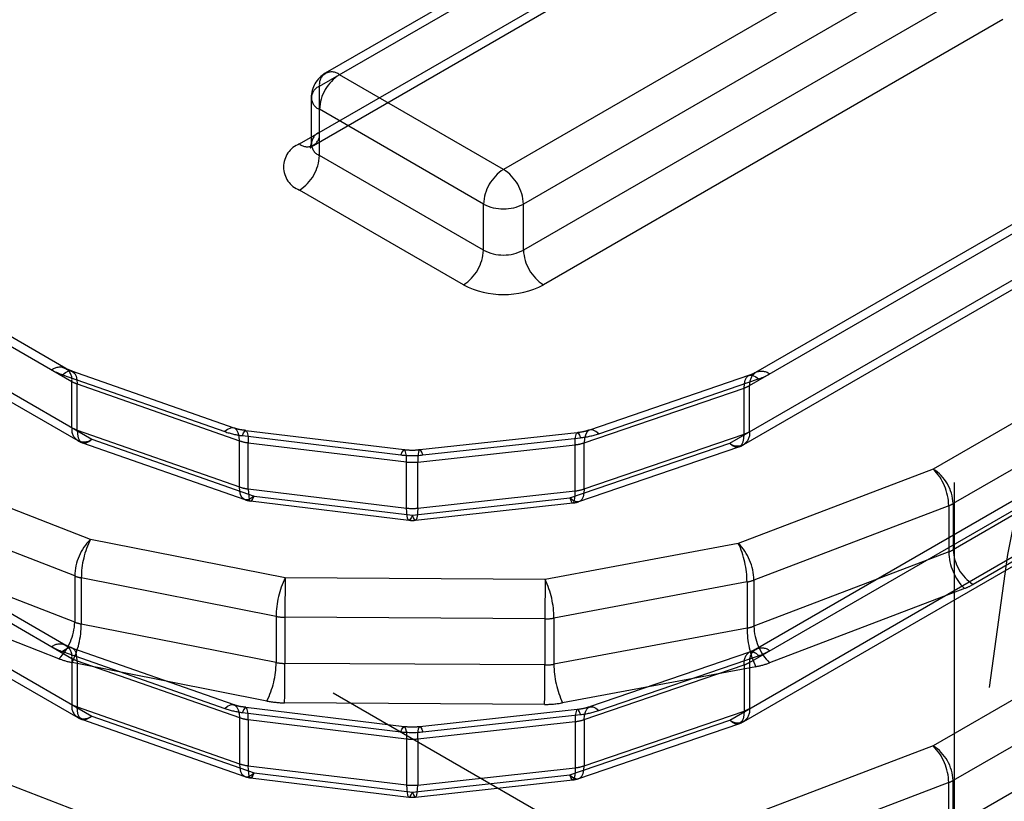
# Model space of a CAD drawing. Header units: inches. Extents: x 1907 to 2452, y -210 to -54.
# Tile 375 of 656: x 1991.65 to 1991.787, y -188.189 to -188.08. Entities that reach past the tile are written whole.
import ezdxf

# ---------------------------------------------------------------- set-up
doc = ezdxf.new("R2010")
doc.units = ezdxf.units.IN
doc.header["$LTSCALE"] = 0.5
doc.header["$MEASUREMENT"] = 0
doc.linetypes.add('HIDDEN', pattern=[0.22499999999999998, 0.15, -0.075])
doc.layers.add('SID-M-H', color=4, linetype='HIDDEN')

msp = doc.modelspace()

# ---------------------------------------------------------------- linework, layer by layer
at = {"layer": 'SID-M-H'}
for p, q in [((1991.780342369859, -188.2235556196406), (1990.366128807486, -187.4071475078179)), ((1991.780342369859, -189.2442316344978), (1991.780342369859, -187.9176182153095)), ((1991.781517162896, -188.0636307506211), (1991.717487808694, -188.1005941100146)), ((1991.691840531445, -188.0890029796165), (1991.73081492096, -188.0665030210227)), ((1991.728846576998, -188.066308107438), (1991.692656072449, -188.0872004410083)), ((1991.784301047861, -188.0684525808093), (1991.720271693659, -188.1054159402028)), ((1991.68905664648, -188.0970400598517), (1991.728031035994, -188.0745401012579)), ((1991.784301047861, -188.074882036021), (1991.720271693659, -188.1118453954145)), ((1991.691024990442, -188.0972349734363), (1991.727215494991, -188.076342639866)), ((1991.787084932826, -188.0797038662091), (1991.723055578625, -188.1166672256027)), ((1991.58413787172, -188.0878906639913), (1991.657328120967, -188.1301430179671)), ((1991.656512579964, -188.1283404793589), (1991.586106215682, -188.0876957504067)), ((1991.717487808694, -188.1005941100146), (1991.694624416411, -188.0873953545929)), ((1991.691840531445, -188.0986466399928), (1991.691840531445, -188.0890029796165)), ((1991.690687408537, -188.0906100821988), (1991.690687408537, -188.0970395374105)), ((1991.714703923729, -188.1054159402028), (1991.691840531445, -188.0922171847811)), ((1991.586921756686, -188.0959277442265), (1991.660112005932, -188.1381800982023)), ((1991.587737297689, -188.0977302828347), (1991.658143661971, -188.1383750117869)), ((1991.714703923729, -188.1118453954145), (1991.691840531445, -188.0986466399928)), ((1991.711920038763, -188.1166672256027), (1991.68905664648, -188.103468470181)), ((1991.714703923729, -188.1118453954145), (1991.714703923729, -188.1054159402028)), ((1991.720271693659, -188.1118453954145), (1991.720271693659, -188.1054159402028)), ((1991.751796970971, -188.1307048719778), (1991.795639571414, -188.1053945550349)), ((1991.793671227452, -188.1051996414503), (1991.752612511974, -188.1289023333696)), ((1991.749013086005, -188.138741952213), (1991.792855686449, -188.1134316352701)), ((1991.750981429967, -188.1389368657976), (1991.792040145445, -188.1152341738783)), ((1991.818571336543, -188.1185538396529), (1991.777375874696, -188.1423354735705)), ((1991.821355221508, -188.123375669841), (1991.780159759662, -188.1471573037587)), ((1991.58413787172, -188.1264673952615), (1991.657328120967, -188.1687197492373)), ((1991.656512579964, -188.1669172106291), (1991.586106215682, -188.1262724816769)), ((1991.656027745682, -188.1292074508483), (1991.656426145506, -188.128890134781)), ((1991.656027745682, -188.1292074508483), (1991.678640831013, -188.1371274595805)), ((1991.656426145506, -188.128890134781), (1991.656809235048, -188.1287085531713)), ((1991.656809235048, -188.1287085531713), (1991.657162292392, -188.1286696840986)), ((1991.657162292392, -188.1286696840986), (1991.657471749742, -188.1287750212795)), ((1991.679942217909, -188.1366264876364), (1991.657329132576, -188.1287064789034)), ((1991.657471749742, -188.1287750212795), (1991.657725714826, -188.1290205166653)), ((1991.657725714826, -188.1290205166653), (1991.657914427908, -188.1293967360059)), ((1991.657914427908, -188.1293967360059), (1991.65803063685, -188.1298892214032)), ((1991.751754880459, -188.1292825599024), (1991.729477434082, -188.1369116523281)), ((1991.751360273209, -188.1295959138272), (1991.751610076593, -188.1293518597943)), ((1991.751610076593, -188.1293518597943), (1991.751914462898, -188.1292482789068)), ((1991.751914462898, -188.1292482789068), (1991.752261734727, -188.1292891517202)), ((1991.752261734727, -188.1292891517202), (1991.75263854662, -188.1294729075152)), ((1991.752612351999, -188.1289024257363), (1991.752548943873, -188.1289414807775)), ((1991.657328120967, -188.1365724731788), (1991.657328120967, -188.1301430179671)), ((1991.65803063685, -188.1298892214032), (1991.658069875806, -188.1304790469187)), ((1991.658069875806, -188.1304790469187), (1991.68068296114, -188.1383990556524)), ((1991.658069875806, -188.1369085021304), (1991.658069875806, -188.1304790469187)), ((1991.730752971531, -188.1374215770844), (1991.753030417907, -188.129792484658)), ((1991.751021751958, -188.1310524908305), (1991.751060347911, -188.1304628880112)), ((1991.751060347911, -188.1304628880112), (1991.751174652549, -188.129971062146)), ((1991.751174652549, -188.129971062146), (1991.751360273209, -188.1295959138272)), ((1991.751796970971, -188.1371343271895), (1991.751796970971, -188.1307048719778)), ((1991.75263854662, -188.1294729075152), (1991.753030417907, -188.129792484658)), ((1991.821355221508, -188.1298051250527), (1991.780159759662, -188.1535867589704)), ((1991.728744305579, -188.1386815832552), (1991.751021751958, -188.1310524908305)), ((1991.751021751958, -188.1374819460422), (1991.751021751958, -188.1310524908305)), ((1991.586921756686, -188.1345044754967), (1991.660112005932, -188.1767568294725)), ((1991.824139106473, -188.1346269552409), (1991.782943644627, -188.1584085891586)), ((1991.587737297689, -188.1363070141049), (1991.658143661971, -188.1769517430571)), ((1991.658069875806, -188.1369085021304), (1991.68068296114, -188.144828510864)), ((1991.658069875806, -188.1369085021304), (1991.658109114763, -188.1374983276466)), ((1991.658109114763, -188.1374983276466), (1991.658225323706, -188.1379908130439)), ((1991.679039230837, -188.1368101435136), (1991.678640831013, -188.1371274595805)), ((1991.679422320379, -188.136628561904), (1991.679039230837, -188.1368101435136)), ((1991.679775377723, -188.1365896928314), (1991.679422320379, -188.136628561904)), ((1991.680084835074, -188.1366950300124), (1991.679775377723, -188.1365896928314)), ((1991.680338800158, -188.1369405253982), (1991.680084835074, -188.1366950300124)), ((1991.68052751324, -188.1373167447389), (1991.680338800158, -188.1369405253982)), ((1991.680643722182, -188.1378092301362), (1991.68052751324, -188.1373167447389)), ((1991.68110624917, -188.1376896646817), (1991.681264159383, -188.1373175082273)), ((1991.681264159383, -188.1373175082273), (1991.681416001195, -188.1370831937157)), ((1991.681416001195, -188.1370831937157), (1991.68155593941, -188.1369957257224)), ((1991.68155593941, -188.1369957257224), (1991.681678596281, -188.1370584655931)), ((1991.703647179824, -188.1396722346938), (1991.681580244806, -188.1369960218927)), ((1991.681678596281, -188.1370584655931), (1991.681779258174, -188.1372690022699)), ((1991.681779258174, -188.1372690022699), (1991.681854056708, -188.1376192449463)), ((1991.681854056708, -188.1376192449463), (1991.681900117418, -188.1380957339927)), ((1991.727775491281, -188.1372790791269), (1991.705831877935, -188.1396843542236)), ((1991.727525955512, -188.1378995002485), (1991.727593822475, -188.1375500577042)), ((1991.727593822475, -188.1375500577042), (1991.727685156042, -188.1373405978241)), ((1991.727685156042, -188.1373405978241), (1991.727796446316, -188.1372791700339)), ((1991.727796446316, -188.1372791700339), (1991.727923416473, -188.1373681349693)), ((1991.727923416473, -188.1373681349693), (1991.728061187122, -188.1376040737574)), ((1991.728061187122, -188.1376040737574), (1991.728204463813, -188.1379779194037)), ((1991.728744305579, -188.1451110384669), (1991.751021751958, -188.1374819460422)), ((1991.728897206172, -188.1376001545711), (1991.728782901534, -188.1380919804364)), ((1991.729082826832, -188.1372250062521), (1991.728897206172, -188.1376001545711)), ((1991.729332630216, -188.136980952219), (1991.729082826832, -188.1372250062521)), ((1991.729637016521, -188.1368773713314), (1991.729332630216, -188.136980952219)), ((1991.729984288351, -188.1369182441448), (1991.729637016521, -188.1368773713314)), ((1991.730361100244, -188.1371019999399), (1991.729984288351, -188.1369182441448)), ((1991.730752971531, -188.1374215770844), (1991.730361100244, -188.1371019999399)), ((1991.750983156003, -188.1380715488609), (1991.751021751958, -188.1374819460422)), ((1991.658225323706, -188.1379908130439), (1991.658414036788, -188.1383670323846)), ((1991.658414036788, -188.1383670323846), (1991.658668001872, -188.1386125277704)), ((1991.658668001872, -188.1386125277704), (1991.658977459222, -188.1387178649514)), ((1991.658810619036, -188.1386810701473), (1991.681423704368, -188.1466010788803)), ((1991.658977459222, -188.1387178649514), (1991.659330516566, -188.1386789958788)), ((1991.659330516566, -188.1386789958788), (1991.659713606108, -188.1384974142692)), ((1991.659713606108, -188.1384974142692), (1991.660112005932, -188.1381800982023)), ((1991.660112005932, -188.1381800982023), (1991.682725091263, -188.1461001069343)), ((1991.68068296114, -188.1383990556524), (1991.680643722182, -188.1378092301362)), ((1991.68068296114, -188.144828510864), (1991.68068296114, -188.1383990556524)), ((1991.68110624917, -188.1376896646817), (1991.703173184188, -188.1403658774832)), ((1991.681900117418, -188.1380957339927), (1991.681915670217, -188.1386801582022)), ((1991.681915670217, -188.1386801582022), (1991.703982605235, -188.1413563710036)), ((1991.681915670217, -188.1451096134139), (1991.681915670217, -188.1386801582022)), ((1991.705526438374, -188.1413650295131), (1991.72747005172, -188.1389597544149)), ((1991.706260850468, -188.1403831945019), (1991.728204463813, -188.1379779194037)), ((1991.72673563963, -188.1463710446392), (1991.749013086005, -188.138741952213)), ((1991.72747005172, -188.1389597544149), (1991.727484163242, -188.1383754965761)), ((1991.72747005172, -188.1453892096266), (1991.72747005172, -188.1389597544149)), ((1991.727484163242, -188.1383754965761), (1991.727525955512, -188.1378995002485)), ((1991.728782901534, -188.1380919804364), (1991.728744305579, -188.1386815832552)), ((1991.728744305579, -188.1451110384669), (1991.728744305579, -188.1386815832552)), ((1991.749013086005, -188.138741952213), (1991.749404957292, -188.1390615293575)), ((1991.75043342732, -188.1391825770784), (1991.750683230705, -188.1389385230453)), ((1991.750683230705, -188.1389385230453), (1991.750868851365, -188.1385633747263)), ((1991.750868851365, -188.1385633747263), (1991.750983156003, -188.1380715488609)), ((1991.703331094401, -188.1399937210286), (1991.703173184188, -188.1403658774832)), ((1991.703482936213, -188.1397594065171), (1991.703331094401, -188.1399937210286)), ((1991.703622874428, -188.1396719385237), (1991.703482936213, -188.1397594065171)), ((1991.703745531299, -188.1397346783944), (1991.703622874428, -188.1396719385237)), ((1991.703846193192, -188.1399452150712), (1991.703745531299, -188.1397346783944)), ((1991.703920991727, -188.1402954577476), (1991.703846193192, -188.1399452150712)), ((1991.703967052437, -188.140771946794), (1991.703920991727, -188.1402954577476)), ((1991.705582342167, -188.1403047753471), (1991.705540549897, -188.1407807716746)), ((1991.70565020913, -188.1399553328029), (1991.705582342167, -188.1403047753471)), ((1991.705741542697, -188.1397458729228), (1991.70565020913, -188.1399553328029)), ((1991.70585283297, -188.1396844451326), (1991.705741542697, -188.1397458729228)), ((1991.705979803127, -188.139773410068), (1991.70585283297, -188.1396844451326)), ((1991.706117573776, -188.1400093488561), (1991.705979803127, -188.139773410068)), ((1991.706260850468, -188.1403831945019), (1991.706117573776, -188.1400093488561)), ((1991.728011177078, -188.146880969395), (1991.750288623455, -188.1392518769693)), ((1991.749404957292, -188.1390615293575), (1991.749781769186, -188.1392452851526)), ((1991.749781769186, -188.1392452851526), (1991.750129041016, -188.1392861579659)), ((1991.750129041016, -188.1392861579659), (1991.75043342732, -188.1391825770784)), ((1991.659924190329, -188.1521390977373), (1991.632338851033, -188.1414301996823)), ((1991.703982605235, -188.1413563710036), (1991.703967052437, -188.140771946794)), ((1991.703982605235, -188.1477858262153), (1991.703982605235, -188.1413563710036)), ((1991.705540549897, -188.1407807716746), (1991.705526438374, -188.1413650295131)), ((1991.705526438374, -188.1477944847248), (1991.705526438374, -188.1413650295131)), ((1991.777375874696, -188.1423354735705), (1991.750217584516, -188.1526952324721)), ((1991.751796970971, -188.169281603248), (1991.795639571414, -188.1439712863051)), ((1991.793671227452, -188.1437763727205), (1991.752612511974, -188.1674790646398)), ((1991.680722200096, -188.1454183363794), (1991.68068296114, -188.144828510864)), ((1991.680838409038, -188.1459108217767), (1991.680722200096, -188.1454183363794)), ((1991.681915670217, -188.1451096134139), (1991.703982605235, -188.1477858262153)), ((1991.681915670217, -188.1451096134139), (1991.681931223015, -188.1456940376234)), ((1991.681931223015, -188.1456940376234), (1991.681977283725, -188.1461705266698)), ((1991.705526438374, -188.1477944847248), (1991.72747005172, -188.1453892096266)), ((1991.7274559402, -188.1459734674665), (1991.72747005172, -188.1453892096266)), ((1991.728705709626, -188.1457006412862), (1991.728591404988, -188.1461924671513)), ((1991.728744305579, -188.1451110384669), (1991.728705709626, -188.1457006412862)), ((1991.657727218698, -188.157239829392), (1991.630141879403, -188.1465309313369)), ((1991.68102712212, -188.1462870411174), (1991.680838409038, -188.1459108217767)), ((1991.681281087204, -188.1465325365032), (1991.68102712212, -188.1462870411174)), ((1991.681590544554, -188.1466378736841), (1991.681281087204, -188.1465325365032)), ((1991.681943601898, -188.1465990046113), (1991.681590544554, -188.1466378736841)), ((1991.68232669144, -188.1464174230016), (1991.681943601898, -188.1465990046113)), ((1991.681977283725, -188.1461705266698), (1991.68205208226, -188.1465207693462)), ((1991.68205208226, -188.1465207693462), (1991.682152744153, -188.146731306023)), ((1991.682152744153, -188.146731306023), (1991.682275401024, -188.1467940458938)), ((1991.682251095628, -188.1467937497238), (1991.704318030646, -188.1494699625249)), ((1991.682275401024, -188.1467940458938), (1991.682415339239, -188.1467065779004)), ((1991.682725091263, -188.1461001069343), (1991.68232669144, -188.1464174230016)), ((1991.682415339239, -188.1467065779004), (1991.682567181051, -188.1464722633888)), ((1991.682567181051, -188.1464722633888), (1991.682725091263, -188.1461001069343)), ((1991.682725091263, -188.1461001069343), (1991.704792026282, -188.1487763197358)), ((1991.704792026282, -188.1487763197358), (1991.72673563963, -188.1463710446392)), ((1991.705220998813, -188.1494751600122), (1991.727164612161, -188.1470698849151)), ((1991.72673563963, -188.1463710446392), (1991.726878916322, -188.1467448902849)), ((1991.727127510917, -188.1466906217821), (1991.72673563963, -188.1463710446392)), ((1991.726878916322, -188.1467448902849), (1991.72701668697, -188.1469808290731)), ((1991.72701668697, -188.1469808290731), (1991.727143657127, -188.1470697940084)), ((1991.72750432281, -188.1468743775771), (1991.727127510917, -188.1466906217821)), ((1991.727143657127, -188.1470697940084), (1991.727254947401, -188.1470083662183)), ((1991.727254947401, -188.1470083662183), (1991.727346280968, -188.1467989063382)), ((1991.727346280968, -188.1467989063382), (1991.727414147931, -188.1464494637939)), ((1991.727414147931, -188.1464494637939), (1991.7274559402, -188.1459734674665)), ((1991.727851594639, -188.1469152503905), (1991.72750432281, -188.1468743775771)), ((1991.728155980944, -188.1468116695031), (1991.727851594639, -188.1469152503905)), ((1991.728405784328, -188.1465676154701), (1991.728155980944, -188.1468116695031)), ((1991.728591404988, -188.1461924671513), (1991.728405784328, -188.1465676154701)), ((1991.780159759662, -188.1471573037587), (1991.780159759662, -188.1535867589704)), ((1991.703998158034, -188.1483702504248), (1991.703982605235, -188.1477858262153)), ((1991.704044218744, -188.1488467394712), (1991.703998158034, -188.1483702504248)), ((1991.705512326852, -188.1483787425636), (1991.705470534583, -188.1488547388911)), ((1991.705526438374, -188.1477944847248), (1991.705512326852, -188.1483787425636)), ((1991.77954632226, -188.1474464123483), (1991.75238803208, -188.1578061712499)), ((1991.77954632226, -188.1474464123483), (1991.77954632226, -188.15387586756)), ((1991.704119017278, -188.1491969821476), (1991.704044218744, -188.1488467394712)), ((1991.704219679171, -188.1494075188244), (1991.704119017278, -188.1491969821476)), ((1991.704342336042, -188.1494702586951), (1991.704219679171, -188.1494075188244)), ((1991.704482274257, -188.1493827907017), (1991.704342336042, -188.1494702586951)), ((1991.704634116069, -188.1491484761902), (1991.704482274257, -188.1493827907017)), ((1991.704792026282, -188.1487763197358), (1991.704634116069, -188.1491484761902)), ((1991.704935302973, -188.1491501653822), (1991.704792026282, -188.1487763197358)), ((1991.705073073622, -188.1493861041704), (1991.704935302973, -188.1491501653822)), ((1991.705200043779, -188.1494750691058), (1991.705073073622, -188.1493861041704)), ((1991.705311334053, -188.1494136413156), (1991.705200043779, -188.1494750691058)), ((1991.70540266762, -188.1492041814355), (1991.705311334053, -188.1494136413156)), ((1991.705470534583, -188.1488547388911), (1991.70540266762, -188.1492041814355)), ((1991.687067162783, -188.1575082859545), (1991.659924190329, -188.1521390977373)), ((1991.750217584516, -188.1526952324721), (1991.723302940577, -188.1577285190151)), ((1991.749013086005, -188.1773186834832), (1991.792855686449, -188.1520083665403)), ((1991.657727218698, -188.1636692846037), (1991.630141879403, -188.1529603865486)), ((1991.750981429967, -188.1775135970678), (1991.792040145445, -188.1538109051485)), ((1991.77954632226, -188.15387586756), (1991.75238803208, -188.1642356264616)), ((1991.655530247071, -188.16877001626), (1991.627944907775, -188.158061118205)), ((1991.657727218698, -188.157239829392), (1991.657727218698, -188.1636692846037)), ((1991.685790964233, -188.1628730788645), (1991.658647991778, -188.1575038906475)), ((1991.658647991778, -188.1575038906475), (1991.658647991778, -188.1639333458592)), ((1991.723302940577, -188.1577285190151), (1991.687067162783, -188.1575082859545)), ((1991.751430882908, -188.1580721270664), (1991.724516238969, -188.1631054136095)), ((1991.751430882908, -188.1580721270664), (1991.751430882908, -188.1645015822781)), ((1991.75238803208, -188.1578061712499), (1991.75238803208, -188.1642356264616)), ((1991.818571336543, -188.157130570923), (1991.777375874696, -188.1809122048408)), ((1991.781716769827, -188.1589868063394), (1991.754558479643, -188.1693465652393)), ((1991.821355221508, -188.1619524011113), (1991.780159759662, -188.1857340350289)), ((1991.685790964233, -188.1628730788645), (1991.685790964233, -188.1693025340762)), ((1991.723261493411, -188.1632159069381), (1991.687025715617, -188.1629956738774)), ((1991.687025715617, -188.1629956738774), (1991.687025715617, -188.1694251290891)), ((1991.723261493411, -188.1632159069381), (1991.723261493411, -188.1696453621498)), ((1991.724516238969, -188.1631054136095), (1991.724516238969, -188.1695348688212)), ((1991.685790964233, -188.1693025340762), (1991.658647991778, -188.1639333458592)), ((1991.751430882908, -188.1645015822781), (1991.724516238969, -188.1695348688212)), ((1991.656426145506, -188.1674668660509), (1991.656027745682, -188.1677841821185)), ((1991.656027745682, -188.1677841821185), (1991.678640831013, -188.1757041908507)), ((1991.656809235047, -188.167285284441), (1991.656426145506, -188.1674668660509)), ((1991.657162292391, -188.1672464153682), (1991.656809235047, -188.167285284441)), ((1991.657471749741, -188.1673517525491), (1991.657162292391, -188.1672464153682)), ((1991.679942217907, -188.175203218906), (1991.657329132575, -188.167283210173)), ((1991.657725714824, -188.1675972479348), (1991.657471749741, -188.1673517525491)), ((1991.657914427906, -188.1679734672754), (1991.657725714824, -188.1675972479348)), ((1991.657328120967, -188.1687197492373), (1991.657328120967, -188.175149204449)), ((1991.658030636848, -188.1684659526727), (1991.657914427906, -188.1679734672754)), ((1991.658069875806, -188.1690557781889), (1991.658030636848, -188.1684659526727)), ((1991.658069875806, -188.1690557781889), (1991.68068296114, -188.1769757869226)), ((1991.658069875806, -188.1690557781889), (1991.658069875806, -188.1754852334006)), ((1991.751754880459, -188.1678592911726), (1991.729477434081, -188.1754883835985)), ((1991.730752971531, -188.1759983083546), (1991.753030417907, -188.1683692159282)), ((1991.751754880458, -188.1678592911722), (1991.751718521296, -188.1678729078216)), ((1991.821355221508, -188.1683818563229), (1991.780159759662, -188.1921634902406)), ((1991.684514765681, -188.1746673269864), (1991.657371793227, -188.1692981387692)), ((1991.723261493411, -188.1696453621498), (1991.687025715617, -188.1694251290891)), ((1991.7526441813, -188.1698784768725), (1991.725729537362, -188.1749117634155)), ((1991.728744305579, -188.1772583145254), (1991.751021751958, -188.1696292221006)), ((1991.751021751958, -188.1696292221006), (1991.751021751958, -188.1760586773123)), ((1991.751796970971, -188.169281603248), (1991.751796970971, -188.1757110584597)), ((1991.658069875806, -188.1754852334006), (1991.68068296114, -188.1834052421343)), ((1991.658109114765, -188.1760750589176), (1991.658069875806, -188.1754852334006)), ((1991.658225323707, -188.1765675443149), (1991.658109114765, -188.1760750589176)), ((1991.678640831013, -188.1757041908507), (1991.679039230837, -188.1753868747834)), ((1991.679039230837, -188.1753868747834), (1991.679422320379, -188.1752052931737)), ((1991.679422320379, -188.1752052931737), (1991.679775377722, -188.1751664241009)), ((1991.679775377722, -188.1751664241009), (1991.680084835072, -188.1752717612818)), ((1991.680084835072, -188.1752717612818), (1991.680338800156, -188.1755172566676)), ((1991.680338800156, -188.1755172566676), (1991.680527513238, -188.1758934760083)), ((1991.680527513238, -188.1758934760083), (1991.68064372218, -188.1763859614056)), ((1991.681264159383, -188.1758942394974), (1991.68110624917, -188.1762663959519)), ((1991.681416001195, -188.1756599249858), (1991.681264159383, -188.1758942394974)), ((1991.68155593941, -188.1755724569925), (1991.681416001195, -188.1756599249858)), ((1991.681678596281, -188.1756351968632), (1991.68155593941, -188.1755724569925)), ((1991.703647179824, -188.1782489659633), (1991.681580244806, -188.1755727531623)), ((1991.681779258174, -188.17584573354), (1991.681678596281, -188.1756351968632)), ((1991.681854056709, -188.1761959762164), (1991.681779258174, -188.17584573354)), ((1991.723220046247, -188.1751327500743), (1991.686984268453, -188.1749125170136)), ((1991.727775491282, -188.175855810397), (1991.705831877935, -188.1782610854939)), ((1991.727685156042, -188.1759173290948), (1991.727593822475, -188.1761267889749)), ((1991.727796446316, -188.1758559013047), (1991.727685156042, -188.1759173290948)), ((1991.727923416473, -188.1759448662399), (1991.727796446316, -188.1758559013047)), ((1991.728061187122, -188.1761808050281), (1991.727923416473, -188.1759448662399)), ((1991.728744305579, -188.1836877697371), (1991.751021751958, -188.1760586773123)), ((1991.72889720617, -188.1761768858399), (1991.729082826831, -188.1758017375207)), ((1991.729082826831, -188.1758017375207), (1991.729332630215, -188.1755576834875)), ((1991.729332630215, -188.1755576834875), (1991.72963701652, -188.1754541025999)), ((1991.72963701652, -188.1754541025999), (1991.72998428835, -188.1754949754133)), ((1991.72998428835, -188.1754949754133), (1991.730361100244, -188.1756787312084)), ((1991.730361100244, -188.1756787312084), (1991.730752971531, -188.1759983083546)), ((1991.751021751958, -188.1760586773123), (1991.750983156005, -188.1766482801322)), ((1991.658414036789, -188.1769437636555), (1991.658225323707, -188.1765675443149)), ((1991.658668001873, -188.1771892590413), (1991.658414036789, -188.1769437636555)), ((1991.658977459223, -188.1772945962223), (1991.658668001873, -188.1771892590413)), ((1991.658810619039, -188.1772578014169), (1991.681423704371, -188.1851778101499)), ((1991.659330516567, -188.1772557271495), (1991.658977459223, -188.1772945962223)), ((1991.659713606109, -188.1770741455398), (1991.659330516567, -188.1772557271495)), ((1991.660112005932, -188.1767568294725), (1991.659713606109, -188.1770741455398)), ((1991.660112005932, -188.1767568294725), (1991.682725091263, -188.1846768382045)), ((1991.68064372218, -188.1763859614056), (1991.68068296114, -188.1769757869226)), ((1991.68068296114, -188.1769757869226), (1991.68068296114, -188.1834052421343)), ((1991.68110624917, -188.1762663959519), (1991.703173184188, -188.1789426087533)), ((1991.681900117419, -188.1766724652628), (1991.681854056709, -188.1761959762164)), ((1991.681915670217, -188.1772568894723), (1991.681900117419, -188.1766724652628)), ((1991.681915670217, -188.1772568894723), (1991.703982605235, -188.1799331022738)), ((1991.681915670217, -188.1772568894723), (1991.681915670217, -188.183686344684)), ((1991.706260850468, -188.1789599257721), (1991.728204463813, -188.1765546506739)), ((1991.72673563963, -188.1849477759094), (1991.749013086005, -188.1773186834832)), ((1991.727484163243, -188.1769522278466), (1991.72747005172, -188.1775364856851)), ((1991.727525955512, -188.1764762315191), (1991.727484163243, -188.1769522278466)), ((1991.727593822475, -188.1761267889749), (1991.727525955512, -188.1764762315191)), ((1991.728204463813, -188.1765546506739), (1991.728061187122, -188.1761808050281)), ((1991.728744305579, -188.1772583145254), (1991.728782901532, -188.1766687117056)), ((1991.728744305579, -188.1772583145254), (1991.728744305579, -188.1836877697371)), ((1991.728782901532, -188.1766687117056), (1991.72889720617, -188.1761768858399)), ((1991.749404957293, -188.1776382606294), (1991.749013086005, -188.1773186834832)), ((1991.750868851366, -188.1771401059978), (1991.750683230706, -188.177515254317)), ((1991.750983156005, -188.1766482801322), (1991.750868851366, -188.1771401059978)), ((1991.703173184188, -188.1789426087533), (1991.703331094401, -188.1785704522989)), ((1991.703331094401, -188.1785704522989), (1991.703482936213, -188.1783361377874)), ((1991.703482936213, -188.1783361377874), (1991.703622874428, -188.178248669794)), ((1991.703622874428, -188.178248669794), (1991.703745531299, -188.1783114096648)), ((1991.703745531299, -188.1783114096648), (1991.703846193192, -188.1785219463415)), ((1991.703846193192, -188.1785219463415), (1991.703920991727, -188.1788721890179)), ((1991.705526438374, -188.1799417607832), (1991.72747005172, -188.1775364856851)), ((1991.705582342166, -188.1788815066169), (1991.705650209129, -188.1785320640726)), ((1991.705650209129, -188.1785320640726), (1991.705741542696, -188.1783226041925)), ((1991.705741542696, -188.1783226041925), (1991.70585283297, -188.1782611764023)), ((1991.70585283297, -188.1782611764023), (1991.705979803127, -188.1783501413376)), ((1991.705979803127, -188.1783501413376), (1991.706117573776, -188.1785860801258)), ((1991.706117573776, -188.1785860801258), (1991.706260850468, -188.1789599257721)), ((1991.72747005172, -188.1775364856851), (1991.72747005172, -188.1839659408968)), ((1991.728011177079, -188.185457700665), (1991.750288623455, -188.1778286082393)), ((1991.749781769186, -188.1778220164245), (1991.749404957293, -188.1776382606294)), ((1991.750129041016, -188.1778628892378), (1991.749781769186, -188.1778220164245)), ((1991.750433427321, -188.1777593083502), (1991.750129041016, -188.1778628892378)), ((1991.750683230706, -188.177515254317), (1991.750433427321, -188.1777593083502)), ((1991.659924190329, -188.1907158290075), (1991.632338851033, -188.1800069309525)), ((1991.703920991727, -188.1788721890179), (1991.703967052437, -188.1793486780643)), ((1991.703967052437, -188.1793486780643), (1991.703982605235, -188.1799331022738)), ((1991.703982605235, -188.1799331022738), (1991.703982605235, -188.1863625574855)), ((1991.705526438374, -188.1799417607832), (1991.705540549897, -188.1793575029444)), ((1991.705526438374, -188.1799417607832), (1991.705526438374, -188.1863712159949)), ((1991.705540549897, -188.1793575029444), (1991.705582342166, -188.1788815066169)), ((1991.777375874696, -188.1809122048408), (1991.750217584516, -188.1912719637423)), ((1991.68068296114, -188.1834052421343), (1991.680722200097, -188.1839950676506)), ((1991.680722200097, -188.1839950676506), (1991.680838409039, -188.1844875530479)), ((1991.681915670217, -188.183686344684), (1991.703982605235, -188.1863625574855)), ((1991.681931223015, -188.1842707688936), (1991.681915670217, -188.183686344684)), ((1991.681977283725, -188.1847472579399), (1991.681931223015, -188.1842707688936)), ((1991.705526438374, -188.1863712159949), (1991.72747005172, -188.1839659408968)), ((1991.72747005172, -188.1839659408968), (1991.727455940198, -188.1845501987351)), ((1991.728591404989, -188.1847691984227), (1991.728705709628, -188.1842773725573)), ((1991.728705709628, -188.1842773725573), (1991.728744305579, -188.1836877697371)), ((1991.680838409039, -188.1844875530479), (1991.681027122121, -188.1848637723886)), ((1991.681027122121, -188.1848637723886), (1991.681281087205, -188.1851092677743)), ((1991.681281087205, -188.1851092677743), (1991.681590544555, -188.1852146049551)), ((1991.681590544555, -188.1852146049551), (1991.681943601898, -188.1851757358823)), ((1991.681943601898, -188.1851757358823), (1991.68232669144, -188.1849941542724)), ((1991.68205208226, -188.1850975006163), (1991.681977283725, -188.1847472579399)), ((1991.682152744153, -188.1853080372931), (1991.68205208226, -188.1850975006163)), ((1991.682275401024, -188.1853707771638), (1991.682152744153, -188.1853080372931)), ((1991.682251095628, -188.185370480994), (1991.704318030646, -188.1880466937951)), ((1991.682415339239, -188.1852833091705), (1991.682275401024, -188.1853707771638)), ((1991.68232669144, -188.1849941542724), (1991.682725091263, -188.1846768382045)), ((1991.682567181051, -188.1850489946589), (1991.682415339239, -188.1852833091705)), ((1991.682725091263, -188.1846768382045), (1991.682567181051, -188.1850489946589)), ((1991.682725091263, -188.1846768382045), (1991.704792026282, -188.187353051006)), ((1991.704792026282, -188.187353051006), (1991.72673563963, -188.1849477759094)), ((1991.705220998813, -188.1880518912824), (1991.727164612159, -188.1856466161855)), ((1991.726878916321, -188.1853216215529), (1991.72673563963, -188.1849477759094)), ((1991.72673563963, -188.1849477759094), (1991.727127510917, -188.1852673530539)), ((1991.727016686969, -188.185557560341), (1991.726878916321, -188.1853216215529)), ((1991.727143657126, -188.1856465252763), (1991.727016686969, -188.185557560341)), ((1991.727127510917, -188.1852673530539), (1991.727504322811, -188.185451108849)), ((1991.727254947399, -188.1855850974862), (1991.727143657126, -188.1856465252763)), ((1991.727346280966, -188.1853756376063), (1991.727254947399, -188.1855850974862)), ((1991.727414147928, -188.1850261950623), (1991.727346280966, -188.1853756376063)), ((1991.727455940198, -188.1845501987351), (1991.727414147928, -188.1850261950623)), ((1991.727504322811, -188.185451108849), (1991.72785159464, -188.1854919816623)), ((1991.72785159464, -188.1854919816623), (1991.728155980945, -188.1853884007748)), ((1991.728155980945, -188.1853884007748), (1991.728405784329, -188.1851443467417)), ((1991.728405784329, -188.1851443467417), (1991.728591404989, -188.1847691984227)), ((1991.703982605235, -188.1863625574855), (1991.703998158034, -188.1869469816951)), ((1991.703998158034, -188.1869469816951), (1991.704044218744, -188.1874234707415)), ((1991.705470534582, -188.1874314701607), (1991.705512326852, -188.1869554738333)), ((1991.705512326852, -188.1869554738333), (1991.705526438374, -188.1863712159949)), ((1991.77954632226, -188.1860231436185), (1991.75238803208, -188.1963829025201)), ((1991.77954632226, -188.1924525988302), (1991.77954632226, -188.1860231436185)), ((1991.780159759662, -188.1921634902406), (1991.780159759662, -188.1857340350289)), ((1991.704044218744, -188.1874234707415), (1991.704119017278, -188.1877737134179)), ((1991.704119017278, -188.1877737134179), (1991.704219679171, -188.1879842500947)), ((1991.704219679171, -188.1879842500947), (1991.704342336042, -188.1880469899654)), ((1991.704342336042, -188.1880469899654), (1991.704482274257, -188.187959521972)), ((1991.704482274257, -188.187959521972), (1991.704634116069, -188.1877252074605)), ((1991.704634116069, -188.1877252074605), (1991.704792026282, -188.187353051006)), ((1991.704792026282, -188.187353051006), (1991.704935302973, -188.1877268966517)), ((1991.704935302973, -188.1877268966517), (1991.705073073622, -188.1879628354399)), ((1991.705073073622, -188.1879628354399), (1991.705200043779, -188.1880518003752)), ((1991.705200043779, -188.1880518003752), (1991.705311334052, -188.187990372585)), ((1991.705311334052, -188.187990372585), (1991.705402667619, -188.187780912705)), ((1991.705402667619, -188.187780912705), (1991.705470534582, -188.1874314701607))]:
    msp.add_line(p, q, dxfattribs=at)
for centre, radius, start, end in [((1992.356048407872, -188.2497534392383), 0.5763018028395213, 122.6054783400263, 177.3945215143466), ((1991.694624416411, -188.0906100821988), 0.00393700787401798, 119.9973117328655, 180), ((1991.693537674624, -188.0887276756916), 0.001719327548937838, 50.79671476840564, 189.2140369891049), ((1991.697884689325, -188.0924922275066), 0.006050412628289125, 122.6054783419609, 177.3945215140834), ((1991.69245048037, -188.0906100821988), 0.00171895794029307, 110.7834207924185, 249.2165792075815), ((1991.690143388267, -188.095707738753), 0.001719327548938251, 230.7967147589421, 9.214036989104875), ((1991.69245048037, -188.0970395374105), 0.001718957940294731, 110.7834207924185, 249.2165792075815), ((1991.690276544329, -188.1002542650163), 0.00343791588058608, 110.7834208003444, 249.2165791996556), ((1991.685796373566, -188.0983715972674), 0.006050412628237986, 302.605478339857, 357.3945215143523), ((1991.720748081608, -188.1056909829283), 0.006050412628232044, 122.605478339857, 177.3945215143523), ((1991.71422753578, -188.1056909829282), 0.006050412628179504, 2.605478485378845, 57.39452165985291), ((1991.717487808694, -188.1000430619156), 0.006051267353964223, 242.6096722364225, 297.3903277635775), ((1991.708659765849, -188.1115703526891), 0.006050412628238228, 302.605478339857, 357.3945215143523), ((1991.717487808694, -188.1064725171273), 0.006051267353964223, 242.6096722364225, 297.3903277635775), ((1991.726315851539, -188.1115703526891), 0.006050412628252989, 182.6054784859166, 237.394521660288), ((1991.717487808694, -188.1059214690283), 0.01210253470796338, 242.6096722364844, 297.3903277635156), ((1991.655630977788, -188.1298677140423), 0.001719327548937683, 350.7859630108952, 129.2032852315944), ((1991.658888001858, -188.1209202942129), 0.008766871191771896, 240.2989200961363, 250.9582313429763), ((1991.753798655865, -188.1305164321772), 0.002010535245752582, 128.4317335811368, 185.3780085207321), ((1991.753427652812, -188.1307069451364), 0.001980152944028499, 54.38182734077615, 114.3139521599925), ((1991.750212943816, -188.1214328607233), 0.008821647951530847, 288.6255448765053, 299.6786936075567), ((1991.659500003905, -188.1263354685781), 0.004383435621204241, 240.298920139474, 250.9582313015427), ((1991.749613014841, -188.1268726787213), 0.004410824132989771, 288.6255451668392, 299.6786934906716), ((1991.659025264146, -188.1368477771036), 0.001719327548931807, 170.785963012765, 309.2032852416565), ((1991.659500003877, -188.132764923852), 0.004383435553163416, 240.2989200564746, 250.958231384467), ((1991.68247684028, -188.125992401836), 0.01177728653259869, 250.9912537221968, 263.3170147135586), ((1991.726955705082, -188.126142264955), 0.01190134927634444, 276.0228922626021, 288.6061986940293), ((1991.750099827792, -188.1374096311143), 0.001719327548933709, 230.7967147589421, 9.214036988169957), ((1991.749613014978, -188.1333021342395), 0.004410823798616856, 288.6255447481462, 299.6786939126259), ((1991.660112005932, -188.1349653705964), 0.003937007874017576, 240.0026882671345, 250.6977004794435), ((1991.682600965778, -188.1328315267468), 0.005888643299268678, 250.9912537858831, 263.3170146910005), ((1991.72684567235, -188.1330419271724), 0.005950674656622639, 276.0228922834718, 288.6061986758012), ((1991.749013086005, -188.1355272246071), 0.003937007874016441, 288.9041844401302, 299.9973117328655), ((1991.704792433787, -188.1269275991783), 0.01353548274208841, 263.1292515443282, 276.2280742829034), ((1991.704792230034, -188.134637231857), 0.006767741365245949, 263.1292515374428, 276.2280742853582), ((1991.772050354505, -188.1476133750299), 0.007497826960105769, 1.275976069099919, 44.74269305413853), ((1991.774115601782, -188.1474323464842), 0.006050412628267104, 2.605478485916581, 57.39452165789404), ((1991.682600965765, -188.1392609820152), 0.00588864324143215, 250.9912537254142, 263.3170147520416), ((1991.726845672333, -188.139471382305), 0.005950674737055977, 276.0228923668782, 288.6061985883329), ((1991.682725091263, -188.1428853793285), 0.003937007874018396, 250.6977004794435, 263.0851065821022), ((1991.72673563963, -188.1431563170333), 0.003937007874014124, 276.2553112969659, 288.9041844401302), ((1991.778035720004, -188.1434458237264), 0.00427628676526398, 290.6862856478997, 299.7820366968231), ((1991.704792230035, -188.141066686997), 0.006767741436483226, 263.1292516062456, 276.228074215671), ((1991.704792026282, -188.1455615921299), 0.003937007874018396, 263.0851065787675, 276.2553112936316), ((1991.665144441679, -188.1574110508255), 0.007419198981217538, 134.7176696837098, 178.6776016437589), ((1991.67077494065, -188.1575545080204), 0.01212705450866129, 153.4770587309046, 179.7608512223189), ((1991.738712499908, -188.1581166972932), 0.01271846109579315, 0.2007861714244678, 25.23090950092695), ((1991.744892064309, -188.157973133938), 0.00749782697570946, 1.275976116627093, 44.74269300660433), ((1991.778035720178, -188.1498752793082), 0.004276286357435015, 290.6862852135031, 299.7820371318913), ((1991.787042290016, -188.1537089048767), 0.007497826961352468, 181.2759760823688, 224.7426930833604), ((1991.786203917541, -188.153311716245), 0.006050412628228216, 182.6054784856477, 237.394521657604), ((1991.659697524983, -188.1521068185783), 0.005498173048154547, 249.0007000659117, 258.9954103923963), ((1991.697917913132, -188.1629236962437), 0.01212705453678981, 153.4770587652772, 179.7608511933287), ((1992.048609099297, -188.1629829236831), 0.3615833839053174, 179.1324667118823, 180.0020203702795), ((1992.084844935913, -188.1632031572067), 0.3615834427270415, 179.1324667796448, 180.0020202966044), ((1991.711797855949, -188.1631499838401), 0.01271846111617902, 0.2007861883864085, 25.23090947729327), ((1991.750427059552, -188.1526041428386), 0.005559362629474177, 280.402640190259, 290.6545895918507), ((1991.778695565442, -188.1509856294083), 0.008552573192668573, 290.686285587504, 299.7820369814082), ((1991.650309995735, -188.1634980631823), 0.0074191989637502, 314.7176696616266, 358.6776017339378), ((1991.659697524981, -188.1585362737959), 0.005498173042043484, 249.00070006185, 258.9954103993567), ((1991.687056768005, -188.156403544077), 0.006592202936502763, 258.9295822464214, 269.7301088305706), ((1991.723309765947, -188.1565844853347), 0.006631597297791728, 269.5829304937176, 280.4820786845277), ((1991.646521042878, -188.1638827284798), 0.01212705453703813, 333.477058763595, 359.7608511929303), ((1991.75042705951, -188.1590335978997), 0.005559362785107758, 280.4026403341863, 290.6545894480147), ((1991.764149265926, -188.1644570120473), 0.01271846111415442, 180.2007861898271, 205.230909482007), ((1991.759883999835, -188.16406866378), 0.007497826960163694, 181.2759760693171, 224.7426930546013), ((1991.655630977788, -188.1684444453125), 0.001719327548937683, 350.7859630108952, 129.2032852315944), ((1991.658888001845, -188.1594970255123), 0.008766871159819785, 240.2989200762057, 250.9582313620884), ((1991.751984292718, -188.1691357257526), 0.001296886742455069, 36.23072865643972, 100.1889309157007), ((1991.75349411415, -188.1690062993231), 0.001719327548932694, 50.79671476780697, 189.21403698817), ((1991.750212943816, -188.160009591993), 0.008821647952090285, 288.6255448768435, 299.6786936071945), ((1991.659470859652, -188.1585039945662), 0.01099634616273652, 249.0007001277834, 258.995410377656), ((1991.659500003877, -188.1649121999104), 0.004383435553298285, 240.2989200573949, 250.958231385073), ((1991.752775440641, -188.1693085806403), 0.001782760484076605, 126.3599055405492, 190.3614144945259), ((1991.673664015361, -188.1692519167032), 0.01212705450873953, 333.4770587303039, 359.7608512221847), ((1991.687056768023, -188.1628329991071), 0.006592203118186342, 258.9295823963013, 269.7301086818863), ((1991.325442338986, -188.1694378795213), 0.3615833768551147, 359.1324667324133, 0.002020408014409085), ((1991.361678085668, -188.169658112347), 0.3615834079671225, 359.132466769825, 0.002020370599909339), ((1991.723309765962, -188.1630139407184), 0.006631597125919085, 269.5829303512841, 280.4820788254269), ((1991.73723462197, -188.1694902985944), 0.01271846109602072, 180.2007861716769, 205.230909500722), ((1991.749613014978, -188.165449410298), 0.004410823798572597, 288.6255447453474, 299.6786939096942), ((1991.750636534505, -188.1589425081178), 0.01111872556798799, 280.4026403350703, 290.6545894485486), ((1991.68704637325, -188.1617282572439), 0.01318440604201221, 258.9295822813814, 269.7301087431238), ((1991.659025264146, -188.1754245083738), 0.001719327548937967, 170.7859630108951, 309.2032852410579), ((1991.659500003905, -188.1713416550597), 0.00438343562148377, 240.2989201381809, 250.9582312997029), ((1991.682476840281, -188.164569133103), 0.0117772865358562, 250.9912537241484, 263.317014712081), ((1991.72331659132, -188.1618699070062), 0.01326319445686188, 269.5829304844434, 280.4820787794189), ((1991.72695570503, -188.1647189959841), 0.01190134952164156, 276.0228923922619, 288.6061985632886), ((1991.750099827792, -188.1759863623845), 0.001719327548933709, 230.7967147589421, 9.214036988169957), ((1991.749613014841, -188.171878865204), 0.004410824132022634, 288.6255451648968, 299.6786934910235), ((1991.660112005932, -188.1735421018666), 0.003937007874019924, 240.0026882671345, 250.6977004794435), ((1991.682600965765, -188.1714082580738), 0.005888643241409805, 250.9912537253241, 263.3170147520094), ((1991.726845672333, -188.1716186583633), 0.005950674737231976, 276.0228923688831, 288.6061985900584), ((1991.749013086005, -188.1741039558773), 0.00393700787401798, 288.9041844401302, 299.9973117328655), ((1991.704792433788, -188.1655043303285), 0.01353548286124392, 263.1292516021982, 276.2280742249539), ((1991.704792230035, -188.1732139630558), 0.006767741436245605, 263.1292516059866, 276.2280742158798), ((1991.772050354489, -188.1861901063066), 0.00749782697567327, 1.275976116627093, 44.74269300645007), ((1991.774115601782, -188.1860090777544), 0.006050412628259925, 2.605478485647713, 57.39452165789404), ((1991.682600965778, -188.1778377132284), 0.005888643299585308, 250.991253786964, 263.3170146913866), ((1991.726845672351, -188.1780481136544), 0.005950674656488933, 276.0228922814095, 288.6061986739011), ((1991.682725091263, -188.1814621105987), 0.003937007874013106, 250.6977004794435, 263.0851065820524), ((1991.72673563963, -188.1817330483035), 0.003937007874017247, 276.2553112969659, 288.9041844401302), ((1991.704792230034, -188.1796434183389), 0.006767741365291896, 263.1292515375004, 276.228074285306), ((1991.778035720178, -188.182022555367), 0.004276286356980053, 290.6862852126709, 299.7820371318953), ((1991.704792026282, -188.1841383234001), 0.003937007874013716, 263.0851065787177, 276.2553112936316)]:
    msp.add_arc(centre, radius, start, end, dxfattribs=at)
for points, knots in [([(1991.690667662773, -188.097012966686), (1991.690605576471, -188.0972898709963), (1991.690509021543, -188.0977205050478), (1991.690590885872, -188.0975103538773), (1991.69090452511, -188.097311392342), (1991.691024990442, -188.0972349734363)], [0, 0, 0, 0, 0.5259325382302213, 0.817915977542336, 1, 1, 1, 1]), ([(1991.657359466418, -188.1286915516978), (1991.657166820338, -188.1286293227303), (1991.656823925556, -188.1285185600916), (1991.656607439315, -188.1283947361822), (1991.656512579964, -188.1283404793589)], [0, 0, 0, 0, 0.5618227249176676, 1, 1, 1, 1]), ([(1991.752570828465, -188.1289048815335), (1991.752461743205, -188.1289728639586), (1991.752258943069, -188.1290992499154), (1991.751914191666, -188.1292246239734), (1991.751754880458, -188.1292825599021)], [0, 0, 0, 0, 0.5378954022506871, 1, 1, 1, 1]), ([(1991.681596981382, -188.136966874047), (1991.681249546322, -188.1369273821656), (1991.680638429, -188.1368579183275), (1991.680152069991, -188.1366962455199), (1991.679942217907, -188.1366264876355)], [0, 0, 0, 0, 0.5685243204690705, 1, 1, 1, 1]), ([(1991.72945000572, -188.136896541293), (1991.729267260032, -188.1369642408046), (1991.728792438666, -188.137140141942), (1991.72816279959, -188.1372261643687), (1991.727775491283, -188.1372790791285)], [0, 0, 0, 0, 0.3848725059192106, 1, 1, 1, 1]), ([(1991.70581861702, -188.1396573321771), (1991.705626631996, -188.1396860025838), (1991.704925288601, -188.1397907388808), (1991.704184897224, -188.1397220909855), (1991.703647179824, -188.1396722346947)], [0, 0, 0, 0, 0.2737389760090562, 1, 1, 1, 1]), ([(1991.657359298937, -188.1672682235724), (1991.657166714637, -188.1672060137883), (1991.656823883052, -188.1670952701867), (1991.6566074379, -188.1669714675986), (1991.656512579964, -188.1669172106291)], [0, 0, 0, 0, 0.5617460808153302, 1, 1, 1, 1]), ([(1991.752571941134, -188.1674809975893), (1991.752462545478, -188.1675491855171), (1991.752259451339, -188.1676757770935), (1991.751914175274, -188.1678013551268), (1991.751754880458, -188.1678592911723)], [0, 0, 0, 0, 0.5386450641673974, 0.9999999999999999, 0.9999999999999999, 0.9999999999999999, 0.9999999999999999]), ([(1991.681596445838, -188.175543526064), (1991.681249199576, -188.1755040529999), (1991.680638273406, -188.1754346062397), (1991.680152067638, -188.1752729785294), (1991.679942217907, -188.1752032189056)], [0, 0, 0, 0, 0.5683931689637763, 0.9999999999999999, 0.9999999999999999, 0.9999999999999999, 0.9999999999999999]), ([(1991.729450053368, -188.1754732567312), (1991.729267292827, -188.1755409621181), (1991.728792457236, -188.1757168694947), (1991.728162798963, -188.175802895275), (1991.727775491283, -188.1758558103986)], [0, 0, 0, 0, 0.3848922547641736, 1, 1, 1, 1]), ([(1991.705819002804, -188.1782340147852), (1991.705626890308, -188.1782627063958), (1991.704925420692, -188.1783674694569), (1991.704184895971, -188.1782988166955), (1991.703647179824, -188.1782489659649)], [0, 0, 0, 0, 0.273871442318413, 1, 1, 1, 1])]:
    msp.add_open_spline(points, degree=3, knots=knots, dxfattribs=at)

doc.saveas('drawing.dxf')
